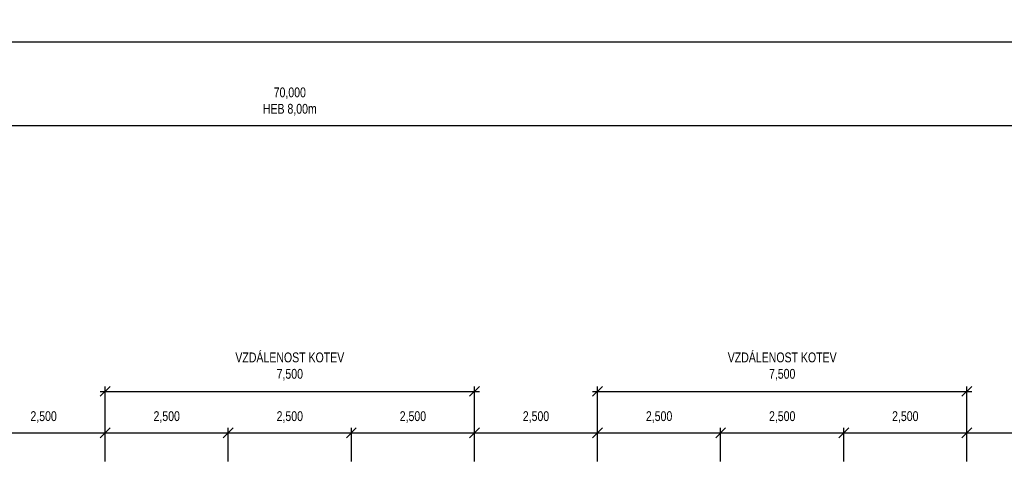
# Model space of a CAD drawing. Header units: metres. Extents: x -912764 to -454925, y -2226138 to -1112338.
# Tile 412 of 457: x -455199 to -455179, y -1112452 to -1112443. Entities that reach past the tile are written whole.
import ezdxf

# ---------------------------------------------------------------- set-up
doc = ezdxf.new("R2010")
doc.units = ezdxf.units.M
doc.layers.add('PDF4_OZ', color=140, linetype='Continuous', true_color=0x00bfff)
doc.styles.add('Style-cs_Standard', font='cs_Standard.shx', dxfattribs={"width": 0.8})
doc.dimstyles.new('AR_KÓTY', dxfattribs={"dimtxt": 2, "dimasz": 2.5, "dimexe": 1.5, "dimexo": 3, "dimgap": 0.63, "dimtad": 1, "dimdec": 0, "dimlfac": 1000, "dimrnd": 10, "dimtxsty": 'Style-cs_Standard', "dimblk": 'OBLIQUE', "dimcen": 1, "dimdle": 1.5, "dimclrd": 256, "dimclre": 256, "dimclrt": 7, "dimaunit": 2, "dimadec": 0, "dimazin": 0, "dimtfac": 1, "dimtdec": 0, "dimtix": 1, "dimtmove": 1, "dimatfit": 3, "dimfxl": 6, "dimtfill": 1, "dimarcsym": 0})

# ---------------------------------------------------------------- blocks, each defined once
blk = doc.blocks.new('_Oblique')
at = {"color": 0, "linetype": 'ByBlock', "lineweight": -2}
blk.add_line((-0.5, -0.5), (0.5, 0.5), dxfattribs=at)
blk = doc.blocks.new('*D718')
at = {"layer": 'Defpoints', "color": 0, "linetype": 'Continuous', "transparency": 16777216}
for p in [(-455158.429, -1112444.838), (-455158.429, -1112458.24), (-455228.429, -1112464.665)]:
    blk.add_point(p, dxfattribs=at)
at = {"layer": 'PDF4_OZ', "linetype": 'Continuous', "transparency": 16777216}
for p, q in [((-455228.529, -1112444.838), (-455158.329, -1112444.838)), ((-455228.429, -1112446.338), (-455228.429, -1112444.738)), ((-455158.429, -1112446.338), (-455158.429, -1112444.738))]:
    blk.add_line(p, q, dxfattribs=at)
at = {"layer": 'PDF4_OZ', "linetype": 'Continuous', "transparency": 16777216, "xscale": 0.2, "yscale": 0.2, "zscale": 0.2, "rotation": 180}
blk.add_blockref('_Oblique', (-455228.429, -1112444.838), dxfattribs=at)
at = {"layer": 'PDF4_OZ', "linetype": 'Continuous', "transparency": 16777216, "xscale": 0.2, "yscale": 0.2, "zscale": 0.2}
blk.add_blockref('_Oblique', (-455158.429, -1112444.838), dxfattribs=at)
at = {"layer": 'PDF4_OZ', "color": 7, "linetype": 'Continuous', "lineweight": 20, "transparency": 16777216, "insert": (-455193.429, -1112444.352), "char_height": 0.2, "attachment_point": 5, "style": 'Style-cs_Standard', "bg_fill": 3, "box_fill_scale": 1.1, "bg_fill_color": 256, "bg_fill_true_color": 13158600, "bg_fill_transparency": 0}
blk.add_mtext('70,000\\PHEB 8,00m', dxfattribs=at)
blk = doc.blocks.new('*D900')
at = {"layer": 'Defpoints', "color": 0, "linetype": 'Continuous', "transparency": 16777216}
for p in [(-455197.179, -1112451.08), (-455199.679, -1112451.861), (-455197.179, -1112451.861)]:
    blk.add_point(p, dxfattribs=at)
at = {"layer": 'PDF4_OZ', "linetype": 'Continuous', "transparency": 16777216}
for p, q in [((-455199.779, -1112451.08), (-455197.079, -1112451.08)), ((-455199.679, -1112451.661), (-455199.679, -1112450.98)), ((-455197.179, -1112451.661), (-455197.179, -1112450.98))]:
    blk.add_line(p, q, dxfattribs=at)
at = {"layer": 'PDF4_OZ', "linetype": 'Continuous', "transparency": 16777216, "xscale": 0.2, "yscale": 0.2, "zscale": 0.2, "rotation": 180}
blk.add_blockref('_Oblique', (-455199.679, -1112451.08), dxfattribs=at)
at = {"layer": 'PDF4_OZ', "linetype": 'Continuous', "transparency": 16777216, "xscale": 0.2, "yscale": 0.2, "zscale": 0.2}
blk.add_blockref('_Oblique', (-455197.179, -1112451.08), dxfattribs=at)
at = {"layer": 'PDF4_OZ', "color": 7, "linetype": 'Continuous', "lineweight": 20, "transparency": 16777216, "insert": (-455198.429, -1112450.761), "char_height": 0.2, "attachment_point": 5, "style": 'Style-cs_Standard', "bg_fill": 3, "box_fill_scale": 1.1, "bg_fill_color": 256, "bg_fill_true_color": 13158600, "bg_fill_transparency": 0}
blk.add_mtext('2,500', dxfattribs=at)
blk = doc.blocks.new('*D899')
at = {"layer": 'Defpoints', "color": 0, "linetype": 'Continuous', "transparency": 16777216}
for p in [(-455194.679, -1112451.08), (-455197.179, -1112451.861), (-455194.679, -1112451.861)]:
    blk.add_point(p, dxfattribs=at)
at = {"layer": 'PDF4_OZ', "linetype": 'Continuous', "transparency": 16777216}
for p, q in [((-455197.279, -1112451.08), (-455194.579, -1112451.08)), ((-455197.179, -1112451.661), (-455197.179, -1112450.98)), ((-455194.679, -1112451.661), (-455194.679, -1112450.98))]:
    blk.add_line(p, q, dxfattribs=at)
at = {"layer": 'PDF4_OZ', "linetype": 'Continuous', "transparency": 16777216, "xscale": 0.2, "yscale": 0.2, "zscale": 0.2, "rotation": 180}
blk.add_blockref('_Oblique', (-455197.179, -1112451.08), dxfattribs=at)
at = {"layer": 'PDF4_OZ', "linetype": 'Continuous', "transparency": 16777216, "xscale": 0.2, "yscale": 0.2, "zscale": 0.2}
blk.add_blockref('_Oblique', (-455194.679, -1112451.08), dxfattribs=at)
at = {"layer": 'PDF4_OZ', "color": 7, "linetype": 'Continuous', "lineweight": 20, "transparency": 16777216, "insert": (-455195.929, -1112450.761), "char_height": 0.2, "attachment_point": 5, "style": 'Style-cs_Standard', "bg_fill": 3, "box_fill_scale": 1.1, "bg_fill_color": 256, "bg_fill_true_color": 13158600, "bg_fill_transparency": 0}
blk.add_mtext('2,500', dxfattribs=at)
blk = doc.blocks.new('*D898')
at = {"layer": 'Defpoints', "color": 0, "linetype": 'Continuous', "transparency": 16777216}
for p in [(-455192.179, -1112451.08), (-455194.679, -1112451.861), (-455192.179, -1112451.861)]:
    blk.add_point(p, dxfattribs=at)
at = {"layer": 'PDF4_OZ', "linetype": 'Continuous', "transparency": 16777216}
for p, q in [((-455194.779, -1112451.08), (-455192.079, -1112451.08)), ((-455194.679, -1112451.661), (-455194.679, -1112450.98)), ((-455192.179, -1112451.661), (-455192.179, -1112450.98))]:
    blk.add_line(p, q, dxfattribs=at)
at = {"layer": 'PDF4_OZ', "linetype": 'Continuous', "transparency": 16777216, "xscale": 0.2, "yscale": 0.2, "zscale": 0.2, "rotation": 180}
blk.add_blockref('_Oblique', (-455194.679, -1112451.08), dxfattribs=at)
at = {"layer": 'PDF4_OZ', "linetype": 'Continuous', "transparency": 16777216, "xscale": 0.2, "yscale": 0.2, "zscale": 0.2}
blk.add_blockref('_Oblique', (-455192.179, -1112451.08), dxfattribs=at)
at = {"layer": 'PDF4_OZ', "color": 7, "linetype": 'Continuous', "lineweight": 20, "transparency": 16777216, "insert": (-455193.429, -1112450.761), "char_height": 0.2, "attachment_point": 5, "style": 'Style-cs_Standard', "bg_fill": 3, "box_fill_scale": 1.1, "bg_fill_color": 256, "bg_fill_true_color": 13158600, "bg_fill_transparency": 0}
blk.add_mtext('2,500', dxfattribs=at)
blk = doc.blocks.new('*D897')
at = {"layer": 'Defpoints', "color": 0, "linetype": 'Continuous', "transparency": 16777216}
for p in [(-455189.679, -1112451.08), (-455192.179, -1112451.861), (-455189.679, -1112451.861)]:
    blk.add_point(p, dxfattribs=at)
at = {"layer": 'PDF4_OZ', "linetype": 'Continuous', "transparency": 16777216}
for p, q in [((-455192.279, -1112451.08), (-455189.579, -1112451.08)), ((-455192.179, -1112451.661), (-455192.179, -1112450.98)), ((-455189.679, -1112451.661), (-455189.679, -1112450.98))]:
    blk.add_line(p, q, dxfattribs=at)
at = {"layer": 'PDF4_OZ', "linetype": 'Continuous', "transparency": 16777216, "xscale": 0.2, "yscale": 0.2, "zscale": 0.2, "rotation": 180}
blk.add_blockref('_Oblique', (-455192.179, -1112451.08), dxfattribs=at)
at = {"layer": 'PDF4_OZ', "linetype": 'Continuous', "transparency": 16777216, "xscale": 0.2, "yscale": 0.2, "zscale": 0.2}
blk.add_blockref('_Oblique', (-455189.679, -1112451.08), dxfattribs=at)
at = {"layer": 'PDF4_OZ', "color": 7, "linetype": 'Continuous', "lineweight": 20, "transparency": 16777216, "insert": (-455190.929, -1112450.761), "char_height": 0.2, "attachment_point": 5, "style": 'Style-cs_Standard', "bg_fill": 3, "box_fill_scale": 1.1, "bg_fill_color": 256, "bg_fill_true_color": 13158600, "bg_fill_transparency": 0}
blk.add_mtext('2,500', dxfattribs=at)
blk = doc.blocks.new('*D896')
at = {"layer": 'Defpoints', "color": 0, "linetype": 'Continuous', "transparency": 16777216}
for p in [(-455187.179, -1112451.08), (-455189.679, -1112451.861), (-455187.179, -1112451.861)]:
    blk.add_point(p, dxfattribs=at)
at = {"layer": 'PDF4_OZ', "linetype": 'Continuous', "transparency": 16777216}
for p, q in [((-455189.779, -1112451.08), (-455187.079, -1112451.08)), ((-455189.679, -1112451.661), (-455189.679, -1112450.98)), ((-455187.179, -1112451.661), (-455187.179, -1112450.98))]:
    blk.add_line(p, q, dxfattribs=at)
at = {"layer": 'PDF4_OZ', "linetype": 'Continuous', "transparency": 16777216, "xscale": 0.2, "yscale": 0.2, "zscale": 0.2, "rotation": 180}
blk.add_blockref('_Oblique', (-455189.679, -1112451.08), dxfattribs=at)
at = {"layer": 'PDF4_OZ', "linetype": 'Continuous', "transparency": 16777216, "xscale": 0.2, "yscale": 0.2, "zscale": 0.2}
blk.add_blockref('_Oblique', (-455187.179, -1112451.08), dxfattribs=at)
at = {"layer": 'PDF4_OZ', "color": 7, "linetype": 'Continuous', "lineweight": 20, "transparency": 16777216, "insert": (-455188.429, -1112450.761), "char_height": 0.2, "attachment_point": 5, "style": 'Style-cs_Standard', "bg_fill": 3, "box_fill_scale": 1.1, "bg_fill_color": 256, "bg_fill_true_color": 13158600, "bg_fill_transparency": 0}
blk.add_mtext('2,500', dxfattribs=at)
blk = doc.blocks.new('*D895')
at = {"layer": 'Defpoints', "color": 0, "linetype": 'Continuous', "transparency": 16777216}
for p in [(-455184.679, -1112451.08), (-455187.179, -1112451.861), (-455184.679, -1112451.861)]:
    blk.add_point(p, dxfattribs=at)
at = {"layer": 'PDF4_OZ', "linetype": 'Continuous', "transparency": 16777216}
for p, q in [((-455187.279, -1112451.08), (-455184.579, -1112451.08)), ((-455187.179, -1112451.661), (-455187.179, -1112450.98)), ((-455184.679, -1112451.661), (-455184.679, -1112450.98))]:
    blk.add_line(p, q, dxfattribs=at)
at = {"layer": 'PDF4_OZ', "linetype": 'Continuous', "transparency": 16777216, "xscale": 0.2, "yscale": 0.2, "zscale": 0.2, "rotation": 180}
blk.add_blockref('_Oblique', (-455187.179, -1112451.08), dxfattribs=at)
at = {"layer": 'PDF4_OZ', "linetype": 'Continuous', "transparency": 16777216, "xscale": 0.2, "yscale": 0.2, "zscale": 0.2}
blk.add_blockref('_Oblique', (-455184.679, -1112451.08), dxfattribs=at)
at = {"layer": 'PDF4_OZ', "color": 7, "linetype": 'Continuous', "lineweight": 20, "transparency": 16777216, "insert": (-455185.929, -1112450.761), "char_height": 0.2, "attachment_point": 5, "style": 'Style-cs_Standard', "bg_fill": 3, "box_fill_scale": 1.1, "bg_fill_color": 256, "bg_fill_true_color": 13158600, "bg_fill_transparency": 0}
blk.add_mtext('2,500', dxfattribs=at)
blk = doc.blocks.new('*D894')
at = {"layer": 'Defpoints', "color": 0, "linetype": 'Continuous', "transparency": 16777216}
for p in [(-455182.179, -1112451.08), (-455184.679, -1112451.861), (-455182.179, -1112451.861)]:
    blk.add_point(p, dxfattribs=at)
at = {"layer": 'PDF4_OZ', "linetype": 'Continuous', "transparency": 16777216}
for p, q in [((-455184.779, -1112451.08), (-455182.079, -1112451.08)), ((-455184.679, -1112451.661), (-455184.679, -1112450.98)), ((-455182.179, -1112451.661), (-455182.179, -1112450.98))]:
    blk.add_line(p, q, dxfattribs=at)
at = {"layer": 'PDF4_OZ', "linetype": 'Continuous', "transparency": 16777216, "xscale": 0.2, "yscale": 0.2, "zscale": 0.2, "rotation": 180}
blk.add_blockref('_Oblique', (-455184.679, -1112451.08), dxfattribs=at)
at = {"layer": 'PDF4_OZ', "linetype": 'Continuous', "transparency": 16777216, "xscale": 0.2, "yscale": 0.2, "zscale": 0.2}
blk.add_blockref('_Oblique', (-455182.179, -1112451.08), dxfattribs=at)
at = {"layer": 'PDF4_OZ', "color": 7, "linetype": 'Continuous', "lineweight": 20, "transparency": 16777216, "insert": (-455183.429, -1112450.761), "char_height": 0.2, "attachment_point": 5, "style": 'Style-cs_Standard', "bg_fill": 3, "box_fill_scale": 1.1, "bg_fill_color": 256, "bg_fill_true_color": 13158600, "bg_fill_transparency": 0}
blk.add_mtext('2,500', dxfattribs=at)
blk = doc.blocks.new('*D893')
at = {"layer": 'Defpoints', "color": 0, "linetype": 'Continuous', "transparency": 16777216}
for p in [(-455179.679, -1112451.08), (-455182.179, -1112451.861), (-455179.679, -1112451.861)]:
    blk.add_point(p, dxfattribs=at)
at = {"layer": 'PDF4_OZ', "linetype": 'Continuous', "transparency": 16777216}
for p, q in [((-455182.279, -1112451.08), (-455179.579, -1112451.08)), ((-455182.179, -1112451.661), (-455182.179, -1112450.98)), ((-455179.679, -1112451.661), (-455179.679, -1112450.98))]:
    blk.add_line(p, q, dxfattribs=at)
at = {"layer": 'PDF4_OZ', "linetype": 'Continuous', "transparency": 16777216, "xscale": 0.2, "yscale": 0.2, "zscale": 0.2, "rotation": 180}
blk.add_blockref('_Oblique', (-455182.179, -1112451.08), dxfattribs=at)
at = {"layer": 'PDF4_OZ', "linetype": 'Continuous', "transparency": 16777216, "xscale": 0.2, "yscale": 0.2, "zscale": 0.2}
blk.add_blockref('_Oblique', (-455179.679, -1112451.08), dxfattribs=at)
at = {"layer": 'PDF4_OZ', "color": 7, "linetype": 'Continuous', "lineweight": 20, "transparency": 16777216, "insert": (-455180.929, -1112450.761), "char_height": 0.2, "attachment_point": 5, "style": 'Style-cs_Standard', "bg_fill": 3, "box_fill_scale": 1.1, "bg_fill_color": 256, "bg_fill_true_color": 13158600, "bg_fill_transparency": 0}
blk.add_mtext('2,500', dxfattribs=at)
blk = doc.blocks.new('*D892')
at = {"layer": 'Defpoints', "color": 0, "linetype": 'Continuous', "transparency": 16777216}
for p in [(-455177.179, -1112451.08), (-455179.679, -1112451.861), (-455177.179, -1112451.861)]:
    blk.add_point(p, dxfattribs=at)
at = {"layer": 'PDF4_OZ', "linetype": 'Continuous', "transparency": 16777216}
for p, q in [((-455179.779, -1112451.08), (-455177.079, -1112451.08)), ((-455179.679, -1112451.661), (-455179.679, -1112450.98)), ((-455177.179, -1112451.661), (-455177.179, -1112450.98))]:
    blk.add_line(p, q, dxfattribs=at)
at = {"layer": 'PDF4_OZ', "linetype": 'Continuous', "transparency": 16777216, "xscale": 0.2, "yscale": 0.2, "zscale": 0.2, "rotation": 180}
blk.add_blockref('_Oblique', (-455179.679, -1112451.08), dxfattribs=at)
at = {"layer": 'PDF4_OZ', "linetype": 'Continuous', "transparency": 16777216, "xscale": 0.2, "yscale": 0.2, "zscale": 0.2}
blk.add_blockref('_Oblique', (-455177.179, -1112451.08), dxfattribs=at)
at = {"layer": 'PDF4_OZ', "color": 7, "linetype": 'Continuous', "lineweight": 20, "transparency": 16777216, "insert": (-455178.429, -1112450.761), "char_height": 0.2, "attachment_point": 5, "style": 'Style-cs_Standard', "bg_fill": 3, "box_fill_scale": 1.1, "bg_fill_color": 256, "bg_fill_true_color": 13158600, "bg_fill_transparency": 0}
blk.add_mtext('2,500', dxfattribs=at)
blk = doc.blocks.new('*D926')
at = {"layer": 'Defpoints', "color": 0, "linetype": 'Continuous', "transparency": 16777216}
for p in [(-455189.679, -1112450.239), (-455197.179, -1112451.861), (-455189.679, -1112451.861)]:
    blk.add_point(p, dxfattribs=at)
at = {"layer": 'PDF4_OZ', "linetype": 'Continuous', "transparency": 16777216}
for p, q in [((-455197.279, -1112450.239), (-455189.579, -1112450.239)), ((-455197.179, -1112451.661), (-455197.179, -1112450.139)), ((-455189.679, -1112451.661), (-455189.679, -1112450.139))]:
    blk.add_line(p, q, dxfattribs=at)
at = {"layer": 'PDF4_OZ', "linetype": 'Continuous', "transparency": 16777216, "xscale": 0.2, "yscale": 0.2, "zscale": 0.2, "rotation": 180}
blk.add_blockref('_Oblique', (-455197.179, -1112450.239), dxfattribs=at)
at = {"layer": 'PDF4_OZ', "linetype": 'Continuous', "transparency": 16777216, "xscale": 0.2, "yscale": 0.2, "zscale": 0.2}
blk.add_blockref('_Oblique', (-455189.679, -1112450.239), dxfattribs=at)
at = {"layer": 'PDF4_OZ', "color": 7, "linetype": 'Continuous', "lineweight": 20, "transparency": 16777216, "insert": (-455193.429, -1112449.568), "char_height": 0.2, "attachment_point": 5, "style": 'Style-cs_Standard', "bg_fill": 3, "box_fill_scale": 1.1, "bg_fill_color": 256, "bg_fill_true_color": 13158600, "bg_fill_transparency": 0}
blk.add_mtext('\\PVZDÁLENOST KOTEV\\P7,500', dxfattribs=at)
blk = doc.blocks.new('*D927')
at = {"layer": 'Defpoints', "color": 0, "linetype": 'Continuous', "transparency": 16777216}
for p in [(-455179.679, -1112450.239), (-455187.179, -1112451.861), (-455179.679, -1112451.861)]:
    blk.add_point(p, dxfattribs=at)
at = {"layer": 'PDF4_OZ', "linetype": 'Continuous', "transparency": 16777216}
for p, q in [((-455187.279, -1112450.239), (-455179.579, -1112450.239)), ((-455187.179, -1112451.661), (-455187.179, -1112450.139)), ((-455179.679, -1112451.661), (-455179.679, -1112450.139))]:
    blk.add_line(p, q, dxfattribs=at)
at = {"layer": 'PDF4_OZ', "linetype": 'Continuous', "transparency": 16777216, "xscale": 0.2, "yscale": 0.2, "zscale": 0.2, "rotation": 180}
blk.add_blockref('_Oblique', (-455187.179, -1112450.239), dxfattribs=at)
at = {"layer": 'PDF4_OZ', "linetype": 'Continuous', "transparency": 16777216, "xscale": 0.2, "yscale": 0.2, "zscale": 0.2}
blk.add_blockref('_Oblique', (-455179.679, -1112450.239), dxfattribs=at)
at = {"layer": 'PDF4_OZ', "color": 7, "linetype": 'Continuous', "lineweight": 20, "transparency": 16777216, "insert": (-455183.429, -1112449.568), "char_height": 0.2, "attachment_point": 5, "style": 'Style-cs_Standard', "bg_fill": 3, "box_fill_scale": 1.1, "bg_fill_color": 256, "bg_fill_true_color": 13158600, "bg_fill_transparency": 0}
blk.add_mtext('\\PVZDÁLENOST KOTEV\\P7,500', dxfattribs=at)
blk = doc.blocks.new('*D938')
at = {"layer": 'Defpoints', "color": 0, "linetype": 'Continuous', "transparency": 16777216}
for p in [(-455158.429, -1112443.141), (-455309.679, -1112447.607), (-455158.429, -1112450.98)]:
    blk.add_point(p, dxfattribs=at)
at = {"layer": 'PDF4_OZ', "linetype": 'Continuous', "transparency": 16777216}
for p, q in [((-455309.679, -1112444.641), (-455309.679, -1112443.041)), ((-455158.429, -1112444.641), (-455158.429, -1112443.041)), ((-455309.779, -1112443.141), (-455158.329, -1112443.141))]:
    blk.add_line(p, q, dxfattribs=at)
at = {"layer": 'PDF4_OZ', "linetype": 'Continuous', "transparency": 16777216, "xscale": 0.2, "yscale": 0.2, "zscale": 0.2, "rotation": 180}
blk.add_blockref('_Oblique', (-455309.679, -1112443.141), dxfattribs=at)
at = {"layer": 'PDF4_OZ', "linetype": 'Continuous', "transparency": 16777216, "xscale": 0.2, "yscale": 0.2, "zscale": 0.2}
blk.add_blockref('_Oblique', (-455158.429, -1112443.141), dxfattribs=at)
at = {"layer": 'PDF4_OZ', "color": 7, "linetype": 'Continuous', "lineweight": 20, "transparency": 16777216, "insert": (-455234.054, -1112442.822), "char_height": 0.2, "attachment_point": 5, "style": 'Style-cs_Standard', "bg_fill": 3, "box_fill_scale": 1.1, "bg_fill_color": 256, "bg_fill_true_color": 13158600, "bg_fill_transparency": 0}
blk.add_mtext('151,250', dxfattribs=at)

msp = doc.modelspace()

# ---------------------------------------------------------------- dimensions: what is measured, and where the dimension line sits
at = {"layer": 'PDF4_OZ', "color": 32, "linetype": 'Continuous', "lineweight": 20}
dim = msp.add_linear_dim(base=(-455158.4289, -1112444.8376), p1=(-455228.4289, -1112464.665), p2=(-455158.4289, -1112458.2399), text='<>\\PHEB 8,00m', dimstyle='AR_KÓTY', override={"dimtxt": 0.2, "dimasz": 0.2, "dimexe": 0.1, "dimexo": 0.2, "dimgap": 0.2, "dimdec": 3, "dimlfac": 1, "dimrnd": 0, "dimzin": 0, "dimtxsty": 'Style-cs_Standard', "dimdle": 0.1, "dimfxl": 1.5, "dimfxlon": 1, "dimlwd": 65535, "dimlwe": 65535}, dxfattribs=at)
dim.commit()
dim.dimension.update_dxf_attribs({"geometry": '*D718', "text_midpoint": (-455193.4289, -1112444.3519)})

# ---------------------------------------------------------------- next in the draw order: dimensions: what is measured, and where the dimension line sits
dim = msp.add_linear_dim(base=(-455197.1789, -1112451.0798), p1=(-455199.6789, -1112451.8607), p2=(-455197.1789, -1112451.8607), dimstyle='AR_KÓTY', override={"dimscale": 1, "dimtxt": 0.2, "dimasz": 0.2, "dimexe": 0.1, "dimexo": 0.2, "dimgap": 0.2, "dimdec": 3, "dimlfac": 1, "dimrnd": 0, "dimzin": 0, "dimtxsty": 'Style-cs_Standard', "dimdle": 0.1, "dimtix": 1, "dimtofl": 1, "dimtmove": 1, "dimatfit": 3, "dimfxl": 1.5, "dimfxlon": 1, "dimlwd": 65535, "dimlwe": 65535}, dxfattribs=at)
dim.commit()
dim.dimension.update_dxf_attribs({"geometry": '*D900', "text_midpoint": (-455198.4289, -1112450.7607)})

# ---------------------------------------------------------------- next in the draw order: dimensions: what is measured, and where the dimension line sits
dim = msp.add_linear_dim(base=(-455194.6789, -1112451.0798), p1=(-455197.1789, -1112451.8607), p2=(-455194.6789, -1112451.8607), dimstyle='AR_KÓTY', override={"dimscale": 1, "dimtxt": 0.2, "dimasz": 0.2, "dimexe": 0.1, "dimexo": 0.2, "dimgap": 0.2, "dimdec": 3, "dimlfac": 1, "dimrnd": 0, "dimzin": 0, "dimtxsty": 'Style-cs_Standard', "dimdle": 0.1, "dimtix": 1, "dimtofl": 1, "dimtmove": 1, "dimatfit": 3, "dimfxl": 1.5, "dimfxlon": 1, "dimlwd": 65535, "dimlwe": 65535}, dxfattribs=at)
dim.commit()
dim.dimension.update_dxf_attribs({"geometry": '*D899', "text_midpoint": (-455195.9289, -1112450.7607)})

# ---------------------------------------------------------------- next in the draw order: dimensions: what is measured, and where the dimension line sits
dim = msp.add_linear_dim(base=(-455192.1789, -1112451.0798), p1=(-455194.6789, -1112451.8607), p2=(-455192.1789, -1112451.8607), dimstyle='AR_KÓTY', override={"dimscale": 1, "dimtxt": 0.2, "dimasz": 0.2, "dimexe": 0.1, "dimexo": 0.2, "dimgap": 0.2, "dimdec": 3, "dimlfac": 1, "dimrnd": 0, "dimzin": 0, "dimtxsty": 'Style-cs_Standard', "dimdle": 0.1, "dimtix": 1, "dimtofl": 1, "dimtmove": 1, "dimatfit": 3, "dimfxl": 1.5, "dimfxlon": 1, "dimlwd": 65535, "dimlwe": 65535}, dxfattribs=at)
dim.commit()
dim.dimension.update_dxf_attribs({"geometry": '*D898', "text_midpoint": (-455193.4289, -1112450.7607)})

# ---------------------------------------------------------------- next in the draw order: dimensions: what is measured, and where the dimension line sits
dim = msp.add_linear_dim(base=(-455189.6789, -1112451.0798), p1=(-455192.1789, -1112451.8607), p2=(-455189.6789, -1112451.8607), dimstyle='AR_KÓTY', override={"dimscale": 1, "dimtxt": 0.2, "dimasz": 0.2, "dimexe": 0.1, "dimexo": 0.2, "dimgap": 0.2, "dimdec": 3, "dimlfac": 1, "dimrnd": 0, "dimzin": 0, "dimtxsty": 'Style-cs_Standard', "dimdle": 0.1, "dimtix": 1, "dimtofl": 1, "dimtmove": 1, "dimatfit": 3, "dimfxl": 1.5, "dimfxlon": 1, "dimlwd": 65535, "dimlwe": 65535}, dxfattribs=at)
dim.commit()
dim.dimension.update_dxf_attribs({"geometry": '*D897', "text_midpoint": (-455190.9289, -1112450.7607)})

# ---------------------------------------------------------------- next in the draw order: dimensions: what is measured, and where the dimension line sits
dim = msp.add_linear_dim(base=(-455187.1789, -1112451.0798), p1=(-455189.6789, -1112451.8607), p2=(-455187.1789, -1112451.8607), dimstyle='AR_KÓTY', override={"dimscale": 1, "dimtxt": 0.2, "dimasz": 0.2, "dimexe": 0.1, "dimexo": 0.2, "dimgap": 0.2, "dimdec": 3, "dimlfac": 1, "dimrnd": 0, "dimzin": 0, "dimtxsty": 'Style-cs_Standard', "dimdle": 0.1, "dimtix": 1, "dimtofl": 1, "dimtmove": 1, "dimatfit": 3, "dimfxl": 1.5, "dimfxlon": 1, "dimlwd": 65535, "dimlwe": 65535}, dxfattribs=at)
dim.commit()
dim.dimension.update_dxf_attribs({"geometry": '*D896', "text_midpoint": (-455188.4289, -1112450.7607)})

# ---------------------------------------------------------------- next in the draw order: dimensions: what is measured, and where the dimension line sits
dim = msp.add_linear_dim(base=(-455189.6789, -1112450.2394), p1=(-455197.1789, -1112451.8607), p2=(-455189.6789, -1112451.8607), text='\\PVZDÁLENOST KOTEV\\P<>', dimstyle='AR_KÓTY', override={"dimscale": 1, "dimtxt": 0.2, "dimasz": 0.2, "dimexe": 0.1, "dimexo": 0.2, "dimgap": 0.2, "dimdec": 3, "dimlfac": 1, "dimrnd": 0, "dimzin": 0, "dimtxsty": 'Style-cs_Standard', "dimdle": 0.1, "dimtix": 1, "dimtofl": 1, "dimtmove": 1, "dimatfit": 3, "dimfxl": 1.5, "dimfxlon": 1, "dimlwd": 65535, "dimlwe": 65535}, dxfattribs=at)
dim.commit()
dim.dimension.update_dxf_attribs({"geometry": '*D926', "text_midpoint": (-455193.4289, -1112449.568)})
dim = msp.add_linear_dim(base=(-455184.6789, -1112451.0798), p1=(-455187.1789, -1112451.8607), p2=(-455184.6789, -1112451.8607), dimstyle='AR_KÓTY', override={"dimscale": 1, "dimtxt": 0.2, "dimasz": 0.2, "dimexe": 0.1, "dimexo": 0.2, "dimgap": 0.2, "dimdec": 3, "dimlfac": 1, "dimrnd": 0, "dimzin": 0, "dimtxsty": 'Style-cs_Standard', "dimdle": 0.1, "dimtix": 1, "dimtofl": 1, "dimtmove": 1, "dimatfit": 3, "dimfxl": 1.5, "dimfxlon": 1, "dimlwd": 65535, "dimlwe": 65535}, dxfattribs=at)
dim.commit()
dim.dimension.update_dxf_attribs({"geometry": '*D895', "text_midpoint": (-455185.9289, -1112450.7607)})

# ---------------------------------------------------------------- next in the draw order: dimensions: what is measured, and where the dimension line sits
dim = msp.add_linear_dim(base=(-455182.1789, -1112451.0798), p1=(-455184.6789, -1112451.8607), p2=(-455182.1789, -1112451.8607), dimstyle='AR_KÓTY', override={"dimscale": 1, "dimtxt": 0.2, "dimasz": 0.2, "dimexe": 0.1, "dimexo": 0.2, "dimgap": 0.2, "dimdec": 3, "dimlfac": 1, "dimrnd": 0, "dimzin": 0, "dimtxsty": 'Style-cs_Standard', "dimdle": 0.1, "dimtix": 1, "dimtofl": 1, "dimtmove": 1, "dimatfit": 3, "dimfxl": 1.5, "dimfxlon": 1, "dimlwd": 65535, "dimlwe": 65535}, dxfattribs=at)
dim.commit()
dim.dimension.update_dxf_attribs({"geometry": '*D894', "text_midpoint": (-455183.4289, -1112450.7607)})

# ---------------------------------------------------------------- next in the draw order: dimensions: what is measured, and where the dimension line sits
dim = msp.add_linear_dim(base=(-455179.6789, -1112451.0798), p1=(-455182.1789, -1112451.8607), p2=(-455179.6789, -1112451.8607), dimstyle='AR_KÓTY', override={"dimscale": 1, "dimtxt": 0.2, "dimasz": 0.2, "dimexe": 0.1, "dimexo": 0.2, "dimgap": 0.2, "dimdec": 3, "dimlfac": 1, "dimrnd": 0, "dimzin": 0, "dimtxsty": 'Style-cs_Standard', "dimdle": 0.1, "dimtix": 1, "dimtofl": 1, "dimtmove": 1, "dimatfit": 3, "dimfxl": 1.5, "dimfxlon": 1, "dimlwd": 65535, "dimlwe": 65535}, dxfattribs=at)
dim.commit()
dim.dimension.update_dxf_attribs({"geometry": '*D893', "text_midpoint": (-455180.9289, -1112450.7607)})

# ---------------------------------------------------------------- next in the draw order: dimensions: what is measured, and where the dimension line sits
dim = msp.add_linear_dim(base=(-455177.1789, -1112451.0798), p1=(-455179.6789, -1112451.8607), p2=(-455177.1789, -1112451.8607), dimstyle='AR_KÓTY', override={"dimscale": 1, "dimtxt": 0.2, "dimasz": 0.2, "dimexe": 0.1, "dimexo": 0.2, "dimgap": 0.2, "dimdec": 3, "dimlfac": 1, "dimrnd": 0, "dimzin": 0, "dimtxsty": 'Style-cs_Standard', "dimdle": 0.1, "dimtix": 1, "dimtofl": 1, "dimtmove": 1, "dimatfit": 3, "dimfxl": 1.5, "dimfxlon": 1, "dimlwd": 65535, "dimlwe": 65535}, dxfattribs=at)
dim.commit()
dim.dimension.update_dxf_attribs({"geometry": '*D892', "text_midpoint": (-455178.4289, -1112450.7607)})

# ---------------------------------------------------------------- next in the draw order: dimensions: what is measured, and where the dimension line sits
dim = msp.add_linear_dim(base=(-455179.6789, -1112450.2394), p1=(-455187.1789, -1112451.8607), p2=(-455179.6789, -1112451.8607), text='\\PVZDÁLENOST KOTEV\\P<>', dimstyle='AR_KÓTY', override={"dimscale": 1, "dimtxt": 0.2, "dimasz": 0.2, "dimexe": 0.1, "dimexo": 0.2, "dimgap": 0.2, "dimdec": 3, "dimlfac": 1, "dimrnd": 0, "dimzin": 0, "dimtxsty": 'Style-cs_Standard', "dimdle": 0.1, "dimtix": 1, "dimtofl": 1, "dimtmove": 1, "dimatfit": 3, "dimfxl": 1.5, "dimfxlon": 1, "dimlwd": 65535, "dimlwe": 65535}, dxfattribs=at)
dim.commit()
dim.dimension.update_dxf_attribs({"geometry": '*D927', "text_midpoint": (-455183.4289, -1112449.568)})

# ---------------------------------------------------------------- next in the draw order: dimensions: what is measured, and where the dimension line sits
dim = msp.add_linear_dim(base=(-455158.4289, -1112443.1409), p1=(-455309.6789, -1112447.6069), p2=(-455158.4289, -1112450.9798), dimstyle='AR_KÓTY', override={"dimscale": 1, "dimtxt": 0.2, "dimasz": 0.2, "dimexe": 0.1, "dimexo": 0.2, "dimgap": 0.2, "dimdec": 3, "dimlfac": 1, "dimrnd": 0, "dimzin": 0, "dimtxsty": 'Style-cs_Standard', "dimdle": 0.1, "dimtix": 1, "dimtofl": 1, "dimtmove": 1, "dimatfit": 3, "dimfxl": 1.5, "dimfxlon": 1, "dimlwd": 65535, "dimlwe": 65535}, dxfattribs=at)
dim.commit()
dim.dimension.update_dxf_attribs({"geometry": '*D938', "text_midpoint": (-455234.0539, -1112442.8219)})

doc.saveas('drawing.dxf')
